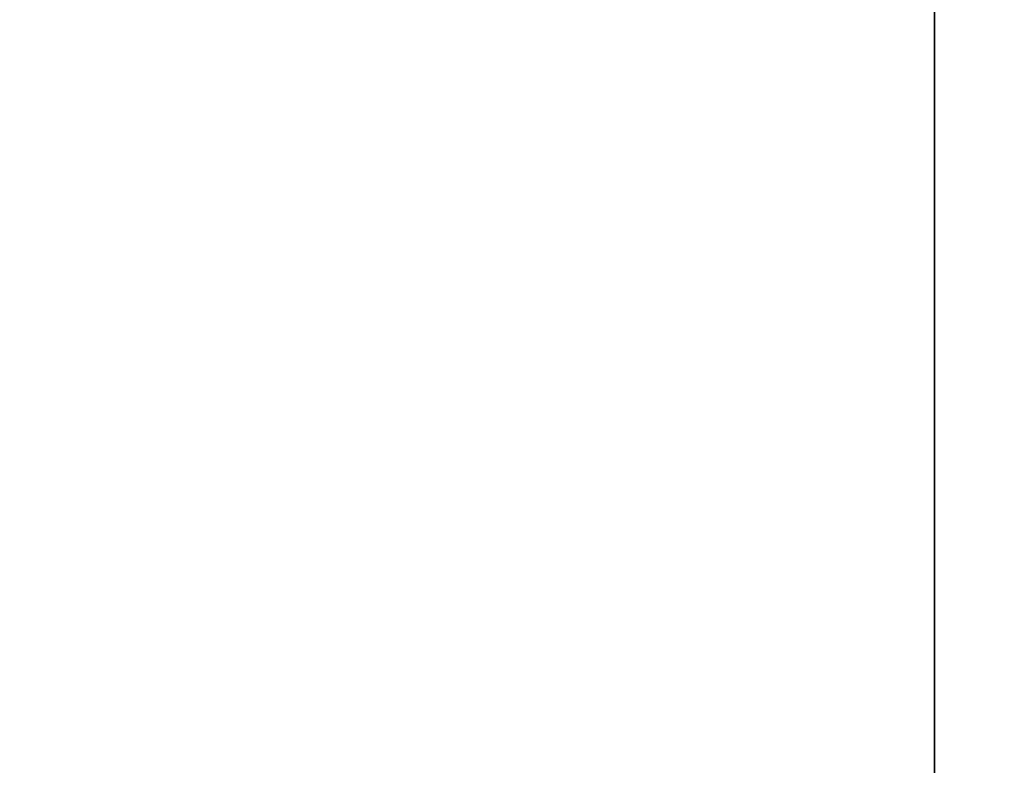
# Model space of a CAD drawing. Extents: x 0 to 80, y 0 to 80.
# Tile 347 of 656: x 9.067 to 9.0876, y 35.3912 to 35.4067. Entities that reach past the tile are written whole.
import ezdxf

# ---------------------------------------------------------------- set-up
doc = ezdxf.new("R2010")
doc.units = 0
doc.header["$LTSCALE"] = 25.4
doc.layers.get('0').update_dxf_attribs({"color": 13, "linetype": 'CONTINUOUS'})

# ---------------------------------------------------------------- blocks, each defined once
blk = doc.blocks.new('ORBIT-I-KINKIET-20-7806-78')
at = {"color": 7}
blk.add_line((25.482746, 35.64608, 303.722137), (25.482746, 35.76836, 303.722137), dxfattribs=at)
mesh = blk.add_polyface(dxfattribs=at)
corners = [(25.482746, 35.64608, 303.722137), (24.774519, 35.76836, 304.122559), (25.482746, 35.76836, 303.722137)]
mesh.append_faces([[corners[k] for k in face] for face in [(0, 1, 2)]], dxfattribs={"color": 7})
mesh = blk.add_polyface(dxfattribs=at)
corners = [(25.482746, 35.64608, 303.722137), (24.774519, 35.64608, 304.122559), (24.774519, 35.76836, 304.122559)]
mesh.append_faces([[corners[k] for k in face] for face in [(0, 1, 2)]], dxfattribs={"color": 7})
mesh = blk.add_polyface(dxfattribs=at)
corners = [(25.935089, 35.76836, 344.928497), (25.202963, 35.64608, 344.543243), (25.935089, 35.64608, 344.928497)]
mesh.append_faces([[corners[k] for k in face] for face in [(0, 1, 2)]], dxfattribs={"color": 7})
mesh = blk.add_polyface(dxfattribs=at)
corners = [(25.935089, 35.76836, 344.928497), (25.202963, 35.76836, 344.543243), (25.202963, 35.64608, 344.543243)]
mesh.append_faces([[corners[k] for k in face] for face in [(0, 1, 2)]], dxfattribs={"color": 7})

msp = doc.modelspace()

# ---------------------------------------------------------------- block references
at = {"color": 0}
msp.add_blockref('ORBIT-I-KINKIET-20-7806-78', (-16.396614, -0.346078, -57.5), dxfattribs=at)

doc.saveas('drawing.dxf')
